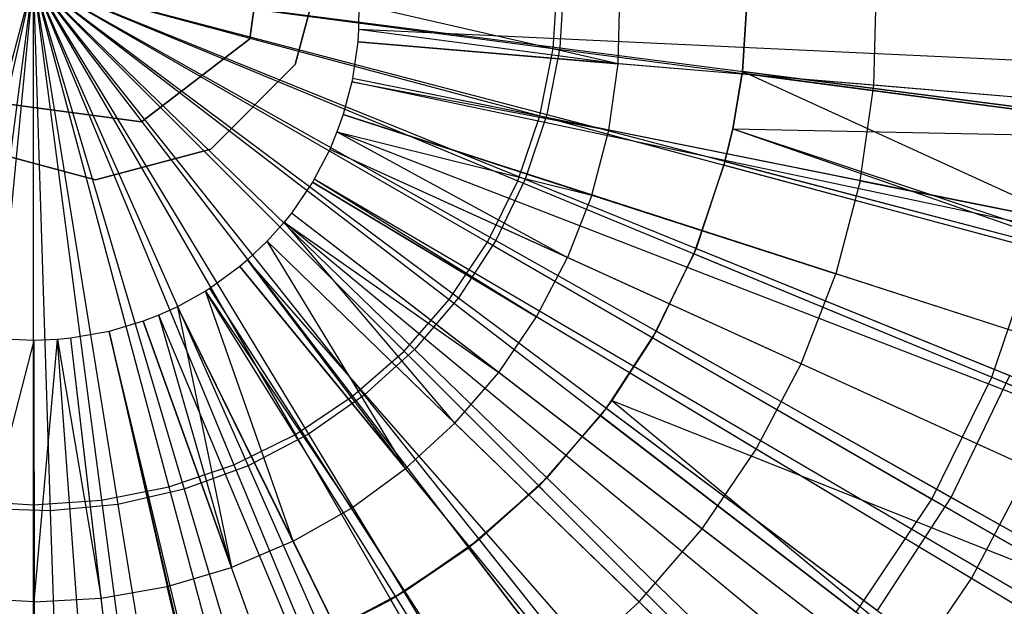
# Model space of a CAD drawing. Extents: x 0.2 to 40.1, y -6.7 to 6.7.
# Tile 496 of 516: x 37.684 to 38.226, y 3.064 to 3.387. Entities that reach past the tile are written whole.
import ezdxf

# ---------------------------------------------------------------- set-up
doc = ezdxf.new("R2010")
doc.units = 0
doc.header["$MEASUREMENT"] = 0
doc.layers.get('0').update_dxf_attribs({"color": 13, "linetype": 'CONTINUOUS'})

# ---------------------------------------------------------------- blocks, each defined once
blk = doc.blocks.new('SNOWBALL_XIV_PM3_STL')
at = {"color": 0}
for p, q in [((37.81063, 3.37607, 17.48381), (37.82049, 3.45053, 17.48381)), ((37.82049, 3.45053, 50.90901), (37.81063, 3.37607, 50.90901)), ((37.81063, 3.37607, 17.48381), (37.82049, 3.45053, 17.48381)), ((37.82049, 3.45053, 50.90901), (37.81063, 3.37607, 50.90901)), ((37.83546, 3.36181, 50.87138), (37.85244, 3.4252, 50.87138)), ((37.85244, 3.4252, 50.91075), (37.83546, 3.36181, 50.91075)), ((37.85244, 3.4252, 50.91075), (37.83546, 3.36181, 50.91075)), ((37.83546, 3.36181, 50.87138), (37.85244, 3.4252, 50.87138)), ((38.15374, 3.35049, 17.55129), (38.15517, 3.40345, 17.55129)), ((38.15374, 3.35049, 17.55129), (38.15517, 3.40345, 17.55129)), ((38.01318, 3.36232, 17.5855), (38.01417, 3.39918, 17.5855)), ((38.01318, 3.36232, 17.5855), (38.01417, 3.39918, 17.5855)), ((37.87048, 3.39483, 17.61196), (37.87037, 3.38106, 17.61196)), ((37.87048, 3.39483, 17.61196), (37.87037, 3.38106, 17.61196)), ((38.01318, 3.36232, 17.5855), (37.87048, 3.39483, 17.61196)), ((38.01318, 3.36232, 17.5855), (37.87048, 3.39483, 17.61196)), ((37.87037, 3.38106, 17.61196), (37.86993, 3.37438, 17.61196)), ((37.87037, 3.38106, 17.61196), (37.86993, 3.37438, 17.61196)), ((38.01318, 3.36232, 17.5855), (37.87037, 3.38106, 17.61196)), ((38.01318, 3.36232, 17.5855), (37.87037, 3.38106, 17.61196)), ((38.57629, 3.34811, 17.39542), (37.87037, 3.38106, 17.61196)), ((38.57629, 3.34811, 17.39542), (37.87037, 3.38106, 17.61196)), ((37.751, 3.33038, 17.48381), (37.81063, 3.37607, 17.48381)), ((37.81063, 3.37607, 50.90901), (37.751, 3.33038, 50.90901)), ((37.751, 3.33038, 17.48381), (37.81063, 3.37607, 17.48381)), ((37.81063, 3.37607, 50.90901), (37.751, 3.33038, 50.90901)), ((37.81063, 3.37607, 50.90901), (37.81063, 3.37607, 17.48381)), ((37.81063, 3.37607, 50.90901), (37.81063, 3.37607, 17.48381)), ((37.86993, 3.37438, 17.61196), (37.86705, 3.35413, 17.61196)), ((37.86993, 3.37438, 17.61196), (37.86705, 3.35413, 17.61196)), ((37.86993, 3.37438, 17.61196), (38.01318, 3.36232, 17.5855)), ((37.86993, 3.37438, 17.61196), (38.01318, 3.36232, 17.5855)), ((38.57413, 3.3151, 17.39542), (37.86993, 3.37438, 17.61196)), ((38.57413, 3.3151, 17.39542), (37.86993, 3.37438, 17.61196)), ((37.78906, 3.31541, 50.87138), (37.83546, 3.36181, 50.87138)), ((37.83546, 3.36181, 50.91075), (37.78906, 3.31541, 50.91075)), ((37.83546, 3.36181, 50.91075), (37.78906, 3.31541, 50.91075)), ((37.78906, 3.31541, 50.87138), (37.83546, 3.36181, 50.87138)), ((37.83546, 3.36181, 50.91075), (37.83546, 3.36181, 50.87138)), ((37.83546, 3.36181, 50.91075), (37.83546, 3.36181, 50.87138)), ((38.00799, 3.32582, 17.5855), (38.01318, 3.36232, 17.5855)), ((38.00799, 3.32582, 17.5855), (38.01318, 3.36232, 17.5855)), ((38.15374, 3.35049, 17.55129), (38.01318, 3.36232, 17.5855)), ((38.15374, 3.35049, 17.55129), (38.01318, 3.36232, 17.5855)), ((37.86705, 3.35413, 17.61196), (37.86671, 3.35246, 17.61196)), ((37.86705, 3.35413, 17.61196), (37.86671, 3.35246, 17.61196)), ((38.00799, 3.32582, 17.5855), (37.86705, 3.35413, 17.61196)), ((38.00799, 3.32582, 17.5855), (37.86705, 3.35413, 17.61196)), ((38.55991, 3.21496, 17.39542), (37.86705, 3.35413, 17.61196)), ((38.55991, 3.21496, 17.39542), (37.86705, 3.35413, 17.61196)), ((37.86671, 3.35246, 17.61196), (37.86189, 3.33434, 17.61196)), ((37.86671, 3.35246, 17.61196), (37.86189, 3.33434, 17.61196)), ((37.86671, 3.35246, 17.61196), (38.00799, 3.32582, 17.5855)), ((37.86671, 3.35246, 17.61196), (38.00799, 3.32582, 17.5855)), ((38.55821, 3.20671, 17.39542), (37.86671, 3.35246, 17.61196)), ((38.55821, 3.20671, 17.39542), (37.86671, 3.35246, 17.61196)), ((38.1463, 3.29804, 17.55129), (38.15374, 3.35049, 17.55129)), ((38.1463, 3.29804, 17.55129), (38.15374, 3.35049, 17.55129)), ((38.29132, 3.33891, 17.50945), (38.15374, 3.35049, 17.55129)), ((38.29132, 3.33891, 17.50945), (38.15374, 3.35049, 17.55129)), ((37.67654, 3.34024, 17.48381), (37.751, 3.33038, 17.48381)), ((37.751, 3.33038, 50.90901), (37.67654, 3.34024, 50.90901)), ((37.67654, 3.34024, 17.48381), (37.751, 3.33038, 17.48381)), ((37.751, 3.33038, 50.90901), (37.67654, 3.34024, 50.90901)), ((37.86189, 3.33434, 17.61196), (37.85851, 3.32483, 17.61196)), ((37.86189, 3.33434, 17.61196), (37.85851, 3.32483, 17.61196)), ((37.86189, 3.33434, 17.61196), (37.99868, 3.29015, 17.5855)), ((37.86189, 3.33434, 17.61196), (37.99868, 3.29015, 17.5855)), ((38.53436, 3.1171, 17.39542), (37.86189, 3.33434, 17.61196)), ((38.53436, 3.1171, 17.39542), (37.86189, 3.33434, 17.61196)), ((37.751, 3.33038, 50.90901), (37.751, 3.33038, 17.48381)), ((37.751, 3.33038, 50.90901), (37.751, 3.33038, 17.48381)), ((37.99868, 3.29015, 17.5855), (38.00799, 3.32582, 17.5855)), ((37.99868, 3.29015, 17.5855), (38.00799, 3.32582, 17.5855)), ((38.1463, 3.29804, 17.55129), (38.00799, 3.32582, 17.5855)), ((38.1463, 3.29804, 17.55129), (38.00799, 3.32582, 17.5855)), ((37.85851, 3.32483, 17.61196), (37.8545, 3.31527, 17.61196)), ((37.85851, 3.32483, 17.61196), (37.8545, 3.31527, 17.61196)), ((37.85851, 3.32483, 17.61196), (37.99868, 3.29015, 17.5855)), ((37.85851, 3.32483, 17.61196), (37.99868, 3.29015, 17.5855)), ((37.85851, 3.32483, 17.61196), (37.98536, 3.25578, 17.5855)), ((37.85851, 3.32483, 17.61196), (37.98536, 3.25578, 17.5855)), ((38.51767, 3.07003, 17.39542), (37.85851, 3.32483, 17.61196)), ((38.51767, 3.07003, 17.39542), (37.85851, 3.32483, 17.61196)), ((37.66229, 3.31541, 50.87138), (37.72567, 3.29843, 50.87138)), ((37.72567, 3.29843, 50.91075), (37.66229, 3.31541, 50.91075)), ((37.72567, 3.29843, 50.91075), (37.66229, 3.31541, 50.91075)), ((37.66229, 3.31541, 50.87138), (37.72567, 3.29843, 50.87138)), ((37.72567, 3.29843, 50.87138), (37.78906, 3.31541, 50.87138)), ((37.78906, 3.31541, 50.91075), (37.72567, 3.29843, 50.91075)), ((37.78906, 3.31541, 50.91075), (37.72567, 3.29843, 50.91075)), ((37.72567, 3.29843, 50.87138), (37.78906, 3.31541, 50.87138)), ((37.78906, 3.31541, 50.91075), (37.78906, 3.31541, 50.87138)), ((37.78906, 3.31541, 50.91075), (37.78906, 3.31541, 50.87138)), ((37.8545, 3.31527, 17.61196), (37.84599, 3.29886, 17.61196)), ((37.8545, 3.31527, 17.61196), (37.84599, 3.29886, 17.61196)), ((37.98536, 3.25578, 17.5855), (37.8545, 3.31527, 17.61196)), ((37.98536, 3.25578, 17.5855), (37.8545, 3.31527, 17.61196)), ((38.49782, 3.02279, 17.39542), (37.8545, 3.31527, 17.61196)), ((38.49782, 3.02279, 17.39542), (37.8545, 3.31527, 17.61196)), ((37.72567, 3.29843, 50.91075), (37.72567, 3.29843, 50.87138)), ((37.72567, 3.29843, 50.91075), (37.72567, 3.29843, 50.87138)), ((37.84599, 3.29886, 17.61196), (37.84498, 3.29717, 17.61196)), ((37.84599, 3.29886, 17.61196), (37.84498, 3.29717, 17.61196)), ((37.96821, 3.22314, 17.5855), (37.84599, 3.29886, 17.61196)), ((37.96821, 3.22314, 17.5855), (37.84599, 3.29886, 17.61196)), ((38.45574, 2.94163, 17.39542), (37.84599, 3.29886, 17.61196)), ((38.45574, 2.94163, 17.39542), (37.84599, 3.29886, 17.61196)), ((37.84498, 3.29717, 17.61196), (37.83347, 3.28026, 17.61196)), ((37.84498, 3.29717, 17.61196), (37.83347, 3.28026, 17.61196)), ((37.84498, 3.29717, 17.61196), (37.96821, 3.22314, 17.5855)), ((37.84498, 3.29717, 17.61196), (37.96821, 3.22314, 17.5855)), ((38.45078, 2.93326, 17.39542), (37.84498, 3.29717, 17.61196)), ((38.45078, 2.93326, 17.39542), (37.84498, 3.29717, 17.61196)), ((38.1463, 3.29804, 17.55129), (38.13292, 3.24679, 17.55129)), ((38.1463, 3.29804, 17.55129), (38.13292, 3.24679, 17.55129)), ((38.1463, 3.29804, 17.55129), (38.28165, 3.27086, 17.50945)), ((38.1463, 3.29804, 17.55129), (38.28165, 3.27086, 17.50945)), ((37.99868, 3.29015, 17.5855), (37.98536, 3.25578, 17.5855)), ((37.99868, 3.29015, 17.5855), (37.98536, 3.25578, 17.5855)), ((37.99868, 3.29015, 17.5855), (38.13292, 3.24679, 17.55129)), ((37.99868, 3.29015, 17.5855), (38.13292, 3.24679, 17.55129)), ((37.83347, 3.28026, 17.61196), (37.82946, 3.27524, 17.61196)), ((37.83347, 3.28026, 17.61196), (37.82946, 3.27524, 17.61196)), ((37.94746, 3.19267, 17.5855), (37.83347, 3.28026, 17.61196)), ((37.94746, 3.19267, 17.5855), (37.83347, 3.28026, 17.61196)), ((38.39383, 2.84967, 17.39542), (37.83347, 3.28026, 17.61196)), ((38.39383, 2.84967, 17.39542), (37.83347, 3.28026, 17.61196)), ((37.82946, 3.27524, 17.61196), (37.8201, 3.26478, 17.61196)), ((37.82946, 3.27524, 17.61196), (37.8201, 3.26478, 17.61196)), ((37.92336, 3.16477, 17.5855), (37.82946, 3.27524, 17.61196)), ((37.82946, 3.27524, 17.61196), (37.94746, 3.19267, 17.5855)), ((37.92336, 3.16477, 17.5855), (37.82946, 3.27524, 17.61196)), ((37.82946, 3.27524, 17.61196), (37.94746, 3.19267, 17.5855)), ((38.37401, 2.82482, 17.39542), (37.82946, 3.27524, 17.61196)), ((38.37401, 2.82482, 17.39542), (37.82946, 3.27524, 17.61196)), ((37.8201, 3.26478, 17.61196), (37.80936, 3.25457, 17.61196)), ((37.8201, 3.26478, 17.61196), (37.80936, 3.25457, 17.61196)), ((37.8201, 3.26478, 17.61196), (37.92336, 3.16477, 17.5855)), ((37.89624, 3.13979, 17.5855), (37.8201, 3.26478, 17.61196)), ((37.89624, 3.13979, 17.5855), (37.8201, 3.26478, 17.61196)), ((37.8201, 3.26478, 17.61196), (37.92336, 3.16477, 17.5855)), ((38.32773, 2.77312, 17.39542), (37.8201, 3.26478, 17.61196)), ((38.32773, 2.77312, 17.39542), (37.8201, 3.26478, 17.61196)), ((37.96821, 3.22314, 17.5855), (37.98536, 3.25578, 17.5855)), ((37.96821, 3.22314, 17.5855), (37.98536, 3.25578, 17.5855)), ((38.11378, 3.19739, 17.55129), (37.98536, 3.25578, 17.5855)), ((38.11378, 3.19739, 17.55129), (37.98536, 3.25578, 17.5855)), ((37.80506, 3.25093, 17.61196), (37.78853, 3.23888, 17.61196)), ((37.80506, 3.25093, 17.61196), (37.78853, 3.23888, 17.61196)), ((37.80936, 3.25457, 17.61196), (37.80506, 3.25093, 17.61196)), ((37.80936, 3.25457, 17.61196), (37.80506, 3.25093, 17.61196)), ((37.80506, 3.25093, 17.61196), (37.89624, 3.13979, 17.5855)), ((37.80506, 3.25093, 17.61196), (37.89624, 3.13979, 17.5855)), ((38.25333, 2.70461, 17.39542), (37.80506, 3.25093, 17.61196)), ((38.25333, 2.70461, 17.39542), (37.80506, 3.25093, 17.61196)), ((37.89624, 3.13979, 17.5855), (37.80936, 3.25457, 17.61196)), ((37.89624, 3.13979, 17.5855), (37.80936, 3.25457, 17.61196)), ((38.27461, 2.72264, 17.39542), (37.80936, 3.25457, 17.61196)), ((38.27461, 2.72264, 17.39542), (37.80936, 3.25457, 17.61196)), ((38.11378, 3.19739, 17.55129), (38.13292, 3.24679, 17.55129)), ((38.11378, 3.19739, 17.55129), (38.13292, 3.24679, 17.55129)), ((38.26429, 3.20435, 17.50945), (38.13292, 3.24679, 17.55129)), ((38.26429, 3.20435, 17.50945), (38.13292, 3.24679, 17.55129)), ((37.78853, 3.23888, 17.61196), (37.7862, 3.2374, 17.61196)), ((37.78853, 3.23888, 17.61196), (37.7862, 3.2374, 17.61196)), ((37.86645, 3.11807, 17.5855), (37.78853, 3.23888, 17.61196)), ((37.86645, 3.11807, 17.5855), (37.78853, 3.23888, 17.61196)), ((38.1716, 2.64502, 17.39542), (37.78853, 3.23888, 17.61196)), ((38.1716, 2.64502, 17.39542), (37.78853, 3.23888, 17.61196)), ((37.7862, 3.2374, 17.61196), (37.77074, 3.22879, 17.61196)), ((37.7862, 3.2374, 17.61196), (37.77074, 3.22879, 17.61196)), ((37.83438, 3.09989, 17.5855), (37.7862, 3.2374, 17.61196)), ((37.7862, 3.2374, 17.61196), (37.86645, 3.11807, 17.5855)), ((37.83438, 3.09989, 17.5855), (37.7862, 3.2374, 17.61196)), ((37.7862, 3.2374, 17.61196), (37.86645, 3.11807, 17.5855)), ((38.1601, 2.63772, 17.39542), (37.7862, 3.2374, 17.61196)), ((38.1601, 2.63772, 17.39542), (37.7862, 3.2374, 17.61196)), ((37.77074, 3.22879, 17.61196), (37.76059, 3.22417, 17.61196)), ((37.77074, 3.22879, 17.61196), (37.76059, 3.22417, 17.61196)), ((37.77074, 3.22879, 17.61196), (37.83438, 3.09989, 17.5855)), ((37.77074, 3.22879, 17.61196), (37.83438, 3.09989, 17.5855)), ((37.77074, 3.22879, 17.61196), (37.80045, 3.08548, 17.5855)), ((37.77074, 3.22879, 17.61196), (37.80045, 3.08548, 17.5855)), ((38.08362, 2.59513, 17.39542), (37.77074, 3.22879, 17.61196)), ((38.08362, 2.59513, 17.39542), (37.77074, 3.22879, 17.61196)), ((37.76059, 3.22417, 17.61196), (37.75191, 3.2208, 17.61196)), ((37.76059, 3.22417, 17.61196), (37.75191, 3.2208, 17.61196)), ((37.80045, 3.08548, 17.5855), (37.76059, 3.22417, 17.61196)), ((37.80045, 3.08548, 17.5855), (37.76059, 3.22417, 17.61196)), ((38.03345, 2.57228, 17.39542), (37.76059, 3.22417, 17.61196)), ((38.03345, 2.57228, 17.39542), (37.76059, 3.22417, 17.61196)), ((37.94746, 3.19267, 17.5855), (37.96821, 3.22314, 17.5855)), ((37.94746, 3.19267, 17.5855), (37.96821, 3.22314, 17.5855)), ((38.08914, 3.1505, 17.55129), (37.96821, 3.22314, 17.5855)), ((38.08914, 3.1505, 17.55129), (37.96821, 3.22314, 17.5855)), ((37.75191, 3.2208, 17.61196), (37.73319, 3.21521, 17.61196)), ((37.75191, 3.2208, 17.61196), (37.73319, 3.21521, 17.61196)), ((37.75191, 3.2208, 17.61196), (37.80045, 3.08548, 17.5855)), ((37.75191, 3.2208, 17.61196), (37.80045, 3.08548, 17.5855)), ((37.99052, 2.55561, 17.39542), (37.75191, 3.2208, 17.61196)), ((37.99052, 2.55561, 17.39542), (37.75191, 3.2208, 17.61196)), ((37.73319, 3.21521, 17.61196), (37.71215, 3.21148, 17.61196)), ((37.73319, 3.21521, 17.61196), (37.71215, 3.21148, 17.61196)), ((37.73319, 3.21521, 17.61196), (37.76509, 3.07504, 17.5855)), ((37.73319, 3.21521, 17.61196), (37.76509, 3.07504, 17.5855)), ((37.89794, 2.52799, 17.39542), (37.73319, 3.21521, 17.61196)), ((37.89794, 2.52799, 17.39542), (37.73319, 3.21521, 17.61196)), ((37.89352, 2.52695, 17.39542), (37.73319, 3.21521, 17.61196)), ((37.89352, 2.52695, 17.39542), (37.73319, 3.21521, 17.61196)), ((37.69173, 3.21028, 17.61196), (37.65516, 3.06856, 17.5855)), ((37.69173, 3.21028, 17.61196), (37.65516, 3.06856, 17.5855)), ((37.69173, 3.21028, 17.61196), (37.67587, 3.21095, 17.61196)), ((37.69173, 3.21028, 17.61196), (37.67587, 3.21095, 17.61196)), ((37.7047, 3.21077, 17.61196), (37.69173, 3.21028, 17.61196)), ((37.7047, 3.21077, 17.61196), (37.69173, 3.21028, 17.61196)), ((37.69173, 3.21028, 17.61196), (37.69197, 3.06652, 17.5855)), ((37.69173, 3.21028, 17.61196), (37.69197, 3.06652, 17.5855)), ((37.69293, 2.50359, 17.39542), (37.69173, 3.21028, 17.61196)), ((37.69293, 2.50359, 17.39542), (37.69173, 3.21028, 17.61196)), ((37.69197, 3.06652, 17.5855), (37.7047, 3.21077, 17.61196)), ((37.69197, 3.06652, 17.5855), (37.7047, 3.21077, 17.61196)), ((37.71215, 3.21148, 17.61196), (37.7047, 3.21077, 17.61196)), ((37.71215, 3.21148, 17.61196), (37.7047, 3.21077, 17.61196)), ((37.7047, 3.21077, 17.61196), (37.72878, 3.06869, 17.5855)), ((37.7047, 3.21077, 17.61196), (37.72878, 3.06869, 17.5855)), ((37.75709, 2.50602, 17.39542), (37.7047, 3.21077, 17.61196)), ((37.75709, 2.50602, 17.39542), (37.7047, 3.21077, 17.61196)), ((37.72878, 3.06869, 17.5855), (37.71215, 3.21148, 17.61196)), ((37.72878, 3.06869, 17.5855), (37.71215, 3.21148, 17.61196)), ((37.79389, 2.50953, 17.39542), (37.71215, 3.21148, 17.61196)), ((37.79389, 2.50953, 17.39542), (37.71215, 3.21148, 17.61196)), ((38.08914, 3.1505, 17.55129), (38.11378, 3.19739, 17.55129)), ((38.08914, 3.1505, 17.55129), (38.11378, 3.19739, 17.55129)), ((38.23946, 3.14025, 17.50945), (38.11378, 3.19739, 17.55129)), ((38.23946, 3.14025, 17.50945), (38.11378, 3.19739, 17.55129)), ((37.92336, 3.16477, 17.5855), (37.94746, 3.19267, 17.5855)), ((37.92336, 3.16477, 17.5855), (37.94746, 3.19267, 17.5855)), ((38.05931, 3.10672, 17.55129), (37.94746, 3.19267, 17.5855)), ((38.05931, 3.10672, 17.55129), (37.94746, 3.19267, 17.5855)), ((37.89624, 3.13979, 17.5855), (37.92336, 3.16477, 17.5855)), ((37.89624, 3.13979, 17.5855), (37.92336, 3.16477, 17.5855)), ((38.02469, 3.06663, 17.55129), (37.92336, 3.16477, 17.5855)), ((38.02469, 3.06663, 17.55129), (37.92336, 3.16477, 17.5855)), ((38.05931, 3.10672, 17.55129), (38.08914, 3.1505, 17.55129)), ((38.05931, 3.10672, 17.55129), (38.08914, 3.1505, 17.55129)), ((38.20749, 3.07941, 17.50945), (38.08914, 3.1505, 17.55129)), ((38.20749, 3.07941, 17.50945), (38.08914, 3.1505, 17.55129)), ((37.86645, 3.11807, 17.5855), (37.89624, 3.13979, 17.5855)), ((37.86645, 3.11807, 17.5855), (37.89624, 3.13979, 17.5855)), ((37.98572, 3.03074, 17.55129), (37.89624, 3.13979, 17.5855)), ((37.98572, 3.03074, 17.55129), (37.89624, 3.13979, 17.5855)), ((38.20749, 3.07941, 17.50945), (38.23946, 3.14025, 17.50945)), ((38.20749, 3.07941, 17.50945), (38.23946, 3.14025, 17.50945)), ((37.83438, 3.09989, 17.5855), (37.86645, 3.11807, 17.5855)), ((37.83438, 3.09989, 17.5855), (37.86645, 3.11807, 17.5855)), ((37.94292, 2.99953, 17.55129), (37.86645, 3.11807, 17.5855)), ((37.94292, 2.99953, 17.55129), (37.86645, 3.11807, 17.5855)), ((38.02469, 3.06663, 17.55129), (38.05931, 3.10672, 17.55129)), ((38.02469, 3.06663, 17.55129), (38.05931, 3.10672, 17.55129)), ((38.16878, 3.0226, 17.50945), (38.05931, 3.10672, 17.55129)), ((38.16878, 3.0226, 17.50945), (38.05931, 3.10672, 17.55129)), ((37.83438, 3.09989, 17.5855), (37.80045, 3.08548, 17.5855)), ((37.83438, 3.09989, 17.5855), (37.80045, 3.08548, 17.5855)), ((37.83438, 3.09989, 17.5855), (37.89684, 2.97341, 17.55129)), ((37.83438, 3.09989, 17.5855), (37.89684, 2.97341, 17.55129)), ((37.76509, 3.07504, 17.5855), (37.80045, 3.08548, 17.5855)), ((37.76509, 3.07504, 17.5855), (37.80045, 3.08548, 17.5855)), ((37.84808, 2.9527, 17.55129), (37.80045, 3.08548, 17.5855)), ((37.84808, 2.9527, 17.55129), (37.80045, 3.08548, 17.5855)), ((38.16878, 3.0226, 17.50945), (38.20749, 3.07941, 17.50945)), ((38.16878, 3.0226, 17.50945), (38.20749, 3.07941, 17.50945)), ((38.32346, 3.00974, 17.45998), (38.20749, 3.07941, 17.50945)), ((38.32346, 3.00974, 17.45998), (38.20749, 3.07941, 17.50945)), ((37.72878, 3.06869, 17.5855), (37.76509, 3.07504, 17.5855)), ((37.72878, 3.06869, 17.5855), (37.76509, 3.07504, 17.5855)), ((37.79727, 2.93769, 17.55129), (37.76509, 3.07504, 17.5855)), ((37.79727, 2.93769, 17.55129), (37.76509, 3.07504, 17.5855)), ((37.69197, 3.06652, 17.5855), (37.65516, 3.06856, 17.5855)), ((37.69197, 3.06652, 17.5855), (37.65516, 3.06856, 17.5855)), ((37.69197, 3.06652, 17.5855), (37.72878, 3.06869, 17.5855)), ((37.69197, 3.06652, 17.5855), (37.72878, 3.06869, 17.5855)), ((37.69197, 3.06652, 17.5855), (37.69221, 2.92546, 17.55129)), ((37.69197, 3.06652, 17.5855), (37.69221, 2.92546, 17.55129)), ((37.74509, 2.92857, 17.55129), (37.72878, 3.06869, 17.5855)), ((37.74509, 2.92857, 17.55129), (37.72878, 3.06869, 17.5855)), ((37.98572, 3.03074, 17.55129), (38.02469, 3.06663, 17.55129)), ((37.98572, 3.03074, 17.55129), (38.02469, 3.06663, 17.55129)), ((38.12386, 2.97058, 17.50945), (38.02469, 3.06663, 17.55129)), ((38.12386, 2.97058, 17.50945), (38.02469, 3.06663, 17.55129))]:
    blk.add_line(p, q, dxfattribs=at)
blk = doc.blocks.new('GRUPUJ_1')
at = {"color": 0}
for p, q in [((37.48525, 10.06803, 12.34436), (37.4106, 9.78941, 12.37624)), ((37.48525, 10.06803, 12.34436), (37.4106, 9.78941, 12.37624)), ((37.48525, 10.06803, 12.30499), (37.42028, 9.78336, 12.3231)), ((37.48525, 10.06803, 12.30499), (37.42028, 9.78336, 12.3231)), ((37.48525, 10.06803, 12.34436), (37.4476, 9.78205, 12.37624)), ((37.48525, 10.06803, 12.34436), (37.4476, 9.78205, 12.37624)), ((37.48525, 10.06803, 12.30499), (37.45721, 9.77738, 12.3231)), ((37.48525, 10.06803, 12.30499), (37.45721, 9.77738, 12.3231)), ((37.48525, 10.06803, 12.34436), (37.77124, 10.03038, 12.37624)), ((37.48525, 10.06803, 12.34436), (37.75174, 9.95765, 12.37624)), ((37.48525, 10.06803, 12.34436), (37.76387, 9.99338, 12.37624)), ((37.48525, 10.06803, 12.34436), (37.76387, 9.99338, 12.37624)), ((37.48525, 10.06803, 12.34436), (37.77124, 10.03038, 12.37624)), ((37.48525, 10.06803, 12.34436), (37.7141, 9.89244, 12.37624)), ((37.48525, 10.06803, 12.34436), (37.73506, 9.92381, 12.37624)), ((37.48525, 10.06803, 12.34436), (37.73506, 9.92381, 12.37624)), ((37.48525, 10.06803, 12.34436), (37.75174, 9.95765, 12.37624)), ((37.48525, 10.06803, 12.34436), (37.68922, 9.86407, 12.37624)), ((37.48525, 10.06803, 12.34436), (37.7141, 9.89244, 12.37624)), ((37.48525, 10.06803, 12.34436), (37.66085, 9.83919, 12.37624)), ((37.48525, 10.06803, 12.34436), (37.68922, 9.86407, 12.37624)), ((37.48525, 10.06803, 12.34436), (37.59564, 9.80154, 12.37624)), ((37.48525, 10.06803, 12.34436), (37.62948, 9.81823, 12.37624)), ((37.48525, 10.06803, 12.34436), (37.62948, 9.81823, 12.37624)), ((37.48525, 10.06803, 12.34436), (37.66085, 9.83919, 12.37624)), ((37.48525, 10.06803, 12.34436), (37.55991, 9.78941, 12.37624)), ((37.48525, 10.06803, 12.34436), (37.59564, 9.80154, 12.37624)), ((37.48525, 10.06803, 12.34436), (37.5229, 9.78205, 12.37624)), ((37.48525, 10.06803, 12.34436), (37.55991, 9.78941, 12.37624)), ((37.48525, 10.06803, 12.34436), (37.48525, 9.77958, 12.37624)), ((37.48525, 10.06803, 12.34436), (37.5229, 9.78205, 12.37624)), ((37.48525, 10.06803, 12.34436), (37.48525, 9.77958, 12.37624)), ((37.48525, 10.06803, 12.30499), (37.77485, 10.03069, 12.3231)), ((37.48525, 10.06803, 12.30499), (37.69501, 9.86489, 12.3231)), ((37.48525, 10.06803, 12.30499), (37.71926, 9.89339, 12.3231)), ((37.48525, 10.06803, 12.30499), (37.60345, 9.80103, 12.3231)), ((37.48525, 10.06803, 12.30499), (37.63662, 9.81833, 12.3231)), ((37.48525, 10.06803, 12.30499), (37.49461, 9.77619, 12.3231)), ((37.48525, 10.06803, 12.30499), (37.49461, 9.77619, 12.3231)), ((37.48525, 10.06803, 12.30499), (37.53185, 9.77978, 12.3231)), ((37.48525, 10.06803, 12.30499), (37.73967, 9.92474, 12.3231)), ((37.48525, 10.06803, 12.30499), (37.75591, 9.95845, 12.3231)), ((37.48525, 10.06803, 12.30499), (37.63662, 9.81833, 12.3231)), ((37.48525, 10.06803, 12.30499), (37.66731, 9.83974, 12.3231)), ((37.48525, 10.06803, 12.30499), (37.53185, 9.77978, 12.3231)), ((37.48525, 10.06803, 12.30499), (37.56833, 9.7881, 12.3231)), ((37.48525, 10.06803, 12.30499), (37.7677, 9.99397, 12.3231)), ((37.48525, 10.06803, 12.30499), (37.77485, 10.03069, 12.3231)), ((37.48525, 10.06803, 12.30499), (37.56833, 9.7881, 12.3231)), ((37.48525, 10.06803, 12.30499), (37.60345, 9.80103, 12.3231)), ((37.48525, 10.06803, 12.30499), (37.66731, 9.83974, 12.3231)), ((37.48525, 10.06803, 12.30499), (37.69501, 9.86489, 12.3231)), ((37.48525, 10.06803, 12.30499), (37.71926, 9.89339, 12.3231)), ((37.48525, 10.06803, 12.30499), (37.73967, 9.92474, 12.3231)), ((37.48525, 10.06803, 12.30499), (37.75591, 9.95845, 12.3231)), ((37.48525, 10.06803, 12.30499), (37.7677, 9.99397, 12.3231)), ((37.77124, 10.03038, 12.37624), (37.7737, 10.06803, 12.37624)), ((37.77124, 10.03038, 12.37624), (37.7737, 10.06803, 12.37624)), ((37.77725, 10.06803, 12.3231), (37.77485, 10.03069, 12.3231)), ((37.77725, 10.06803, 12.3231), (37.77485, 10.03069, 12.3231)), ((37.87861, 10.06803, 16.9321), (37.87524, 10.01669, 16.9321)), ((37.87861, 10.06803, 16.9321), (37.87524, 10.01669, 16.9321)), ((37.87861, 10.06803, 16.99641), (37.87538, 10.01773, 16.99641)), ((37.87538, 10.01773, 16.99641), (37.87861, 10.06803, 16.9321)), ((37.87538, 10.01773, 16.99641), (37.87861, 10.06803, 16.9321)), ((37.87861, 10.06803, 16.99641), (37.87538, 10.01773, 16.99641)), ((37.77485, 10.03069, 12.3231), (37.7677, 9.99397, 12.3231)), ((37.77485, 10.03069, 12.3231), (37.7677, 9.99397, 12.3231)), ((37.77485, 10.03069, 12.3231), (38.06001, 9.99393, 12.37717)), ((37.77485, 10.03069, 12.3231), (38.06001, 9.99393, 12.37717)), ((37.76387, 9.99338, 12.37624), (37.77124, 10.03038, 12.37624)), ((37.76387, 9.99338, 12.37624), (37.77124, 10.03038, 12.37624)), ((37.77124, 10.03038, 12.37624), (38.05104, 9.99354, 12.44383)), ((37.77124, 10.03038, 12.37624), (38.05104, 9.99354, 12.44383)), ((37.87538, 10.01773, 16.99641), (37.87001, 9.98625, 16.99641)), ((37.87538, 10.01773, 16.99641), (37.87001, 9.98625, 16.99641)), ((37.87524, 10.01669, 16.9321), (37.87001, 9.98625, 16.9321)), ((37.87001, 9.98625, 16.99641), (37.87524, 10.01669, 16.9321)), ((37.87001, 9.98625, 16.99641), (37.87524, 10.01669, 16.9321)), ((37.87524, 10.01669, 16.9321), (37.87001, 9.98625, 16.9321)), ((37.87538, 10.01773, 16.99641), (37.87524, 10.01669, 16.9321)), ((37.87538, 10.01773, 16.99641), (37.87524, 10.01669, 16.9321)), ((38.15167, 9.9803, 16.85159), (37.87524, 10.01669, 16.9321)), ((38.15167, 9.9803, 16.85159), (37.87524, 10.01669, 16.9321)), ((38.15794, 9.9813, 16.92993), (37.87538, 10.01773, 16.99641)), ((38.14133, 9.89599, 16.92993), (37.87538, 10.01773, 16.99641)), ((38.15794, 9.9813, 16.92993), (37.87538, 10.01773, 16.99641)), ((38.14133, 9.89599, 16.92993), (37.87538, 10.01773, 16.99641)), ((37.75174, 9.95765, 12.37624), (37.76387, 9.99338, 12.37624)), ((37.75174, 9.95765, 12.37624), (37.76387, 9.99338, 12.37624)), ((37.7677, 9.99397, 12.3231), (37.75591, 9.95845, 12.3231)), ((37.7677, 9.99397, 12.3231), (37.75591, 9.95845, 12.3231)), ((37.76387, 9.99338, 12.37624), (38.03648, 9.92033, 12.44383)), ((37.76387, 9.99338, 12.37624), (38.03648, 9.92033, 12.44383)), ((37.7677, 9.99397, 12.3231), (38.04581, 9.92104, 12.37717)), ((37.7677, 9.99397, 12.3231), (38.04581, 9.92104, 12.37717)), ((37.87001, 9.98625, 16.9321), (37.8652, 9.96622, 16.9321)), ((37.87001, 9.98625, 16.9321), (37.8652, 9.96622, 16.9321)), ((37.87001, 9.98625, 16.99641), (37.86574, 9.96826, 16.99641)), ((37.86574, 9.96826, 16.99641), (37.87001, 9.98625, 16.9321)), ((37.86574, 9.96826, 16.99641), (37.87001, 9.98625, 16.9321)), ((37.87001, 9.98625, 16.99641), (37.86574, 9.96826, 16.99641)), ((37.87001, 9.98625, 16.9321), (38.15167, 9.9803, 16.85159)), ((37.87001, 9.98625, 16.9321), (38.13451, 9.89406, 16.85159)), ((37.87001, 9.98625, 16.9321), (38.13451, 9.89406, 16.85159)), ((37.87001, 9.98625, 16.9321), (38.15167, 9.9803, 16.85159)), ((37.87001, 9.98625, 16.99641), (38.14133, 9.89599, 16.92993)), ((37.87001, 9.98625, 16.99641), (38.14133, 9.89599, 16.92993)), ((37.87001, 9.98625, 16.99641), (37.87001, 9.98625, 16.9321)), ((37.87001, 9.98625, 16.99641), (37.87001, 9.98625, 16.9321)), ((37.8652, 9.96622, 16.9321), (37.84867, 9.9175, 16.9321)), ((37.8652, 9.96622, 16.9321), (37.84867, 9.9175, 16.9321)), ((37.86574, 9.96826, 16.99641), (37.84986, 9.92042, 16.99641)), ((37.86574, 9.96826, 16.99641), (37.84986, 9.92042, 16.99641)), ((37.84986, 9.92042, 16.99641), (37.8652, 9.96622, 16.9321)), ((37.84986, 9.92042, 16.99641), (37.8652, 9.96622, 16.9321)), ((37.86574, 9.96826, 16.99641), (37.8652, 9.96622, 16.9321)), ((37.86574, 9.96826, 16.99641), (37.8652, 9.96622, 16.9321)), ((38.13451, 9.89406, 16.85159), (37.8652, 9.96622, 16.9321)), ((38.13451, 9.89406, 16.85159), (37.8652, 9.96622, 16.9321)), ((37.86574, 9.96826, 16.99641), (38.14133, 9.89599, 16.92993)), ((37.86574, 9.96826, 16.99641), (38.14133, 9.89599, 16.92993)), ((37.73506, 9.92381, 12.37624), (37.75174, 9.95765, 12.37624)), ((37.73506, 9.92381, 12.37624), (37.75174, 9.95765, 12.37624)), ((37.75591, 9.95845, 12.3231), (37.73967, 9.92474, 12.3231)), ((37.75591, 9.95845, 12.3231), (37.73967, 9.92474, 12.3231)), ((37.75174, 9.95765, 12.37624), (38.01249, 9.84965, 12.44383)), ((37.75174, 9.95765, 12.37624), (38.01249, 9.84965, 12.44383)), ((37.75591, 9.95845, 12.3231), (38.02241, 9.85056, 12.37717)), ((37.75591, 9.95845, 12.3231), (38.02241, 9.85056, 12.37717)), ((37.7141, 9.89244, 12.37624), (37.73506, 9.92381, 12.37624)), ((37.7141, 9.89244, 12.37624), (37.73506, 9.92381, 12.37624)), ((37.73967, 9.92474, 12.3231), (37.71926, 9.89339, 12.3231)), ((37.73967, 9.92474, 12.3231), (37.71926, 9.89339, 12.3231)), ((37.73506, 9.92381, 12.37624), (37.97947, 9.7827, 12.44383)), ((37.73506, 9.92381, 12.37624), (37.97947, 9.7827, 12.44383)), ((37.73967, 9.92474, 12.3231), (37.9902, 9.78365, 12.37717)), ((37.73967, 9.92474, 12.3231), (37.9902, 9.78365, 12.37717)), ((37.84867, 9.9175, 16.9321), (37.82591, 9.87135, 16.9321)), ((37.84867, 9.9175, 16.9321), (37.82591, 9.87135, 16.9321)), ((37.84986, 9.92042, 16.99641), (37.82799, 9.87501, 16.99641)), ((37.84986, 9.92042, 16.99641), (37.82799, 9.87501, 16.99641)), ((37.82799, 9.87501, 16.99641), (37.84867, 9.9175, 16.9321)), ((37.82799, 9.87501, 16.99641), (37.84867, 9.9175, 16.9321)), ((37.84986, 9.92042, 16.99641), (37.84867, 9.9175, 16.9321)), ((37.84986, 9.92042, 16.99641), (37.84867, 9.9175, 16.9321)), ((38.10625, 9.8108, 16.85159), (37.84867, 9.9175, 16.9321)), ((38.10625, 9.8108, 16.85159), (37.84867, 9.9175, 16.9321)), ((37.84986, 9.92042, 16.99641), (38.11394, 9.8135, 16.92993)), ((37.84986, 9.92042, 16.99641), (38.11394, 9.8135, 16.92993)), ((38.01249, 9.84965, 12.44383), (38.03648, 9.92033, 12.44383)), ((38.01249, 9.84965, 12.44383), (38.03648, 9.92033, 12.44383)), ((37.68922, 9.86407, 12.37624), (37.7141, 9.89244, 12.37624)), ((37.68922, 9.86407, 12.37624), (37.7141, 9.89244, 12.37624)), ((37.71926, 9.89339, 12.3231), (37.69501, 9.86489, 12.3231)), ((37.71926, 9.89339, 12.3231), (37.69501, 9.86489, 12.3231)), ((37.7141, 9.89244, 12.37624), (37.938, 9.72063, 12.44383)), ((37.7141, 9.89244, 12.37624), (37.938, 9.72063, 12.44383)), ((37.71926, 9.89339, 12.3231), (37.94968, 9.72142, 12.37717)), ((37.71926, 9.89339, 12.3231), (37.94968, 9.72142, 12.37717)), ((37.82799, 9.87501, 16.99641), (37.80049, 9.83276, 16.99641)), ((37.82799, 9.87501, 16.99641), (37.80049, 9.83276, 16.99641)), ((37.82799, 9.87501, 16.99641), (37.82591, 9.87135, 16.9321)), ((37.82799, 9.87501, 16.99641), (37.82591, 9.87135, 16.9321)), ((37.82799, 9.87501, 16.99641), (38.07623, 9.7352, 16.92993)), ((37.82799, 9.87501, 16.99641), (38.07623, 9.7352, 16.92993)), ((37.82591, 9.87135, 16.9321), (37.80348, 9.83682, 16.9321)), ((37.82591, 9.87135, 16.9321), (37.80348, 9.83682, 16.9321)), ((38.06737, 9.73195, 16.85159), (37.82591, 9.87135, 16.9321)), ((38.06737, 9.73195, 16.85159), (37.82591, 9.87135, 16.9321)), ((37.66085, 9.83919, 12.37624), (37.68922, 9.86407, 12.37624)), ((37.66085, 9.83919, 12.37624), (37.68922, 9.86407, 12.37624)), ((37.69501, 9.86489, 12.3231), (37.66731, 9.83974, 12.3231)), ((37.69501, 9.86489, 12.3231), (37.66731, 9.83974, 12.3231)), ((37.68922, 9.86407, 12.37624), (37.88878, 9.66451, 12.44383)), ((37.68922, 9.86407, 12.37624), (37.88878, 9.66451, 12.44383)), ((37.69501, 9.86489, 12.3231), (37.90155, 9.66487, 12.37717)), ((37.69501, 9.86489, 12.3231), (37.90155, 9.66487, 12.37717)), ((37.97947, 9.7827, 12.44383), (38.01249, 9.84965, 12.44383)), ((37.97947, 9.7827, 12.44383), (38.01249, 9.84965, 12.44383)), ((37.9902, 9.78365, 12.37717), (38.02241, 9.85056, 12.37717)), ((37.9902, 9.78365, 12.37717), (38.02241, 9.85056, 12.37717)), ((38.01249, 9.84965, 12.44383), (38.2634, 9.74571, 12.5461)), ((38.01249, 9.84965, 12.44383), (38.2634, 9.74571, 12.5461)), ((37.62948, 9.81823, 12.37624), (37.66085, 9.83919, 12.37624)), ((37.62948, 9.81823, 12.37624), (37.66085, 9.83919, 12.37624)), ((37.66731, 9.83974, 12.3231), (37.63662, 9.81833, 12.3231)), ((37.66731, 9.83974, 12.3231), (37.63662, 9.81833, 12.3231)), ((37.66085, 9.83919, 12.37624), (37.83265, 9.61529, 12.44383)), ((37.66085, 9.83919, 12.37624), (37.83265, 9.61529, 12.44383)), ((37.66731, 9.83974, 12.3231), (37.84658, 9.61495, 12.37717)), ((37.66731, 9.83974, 12.3231), (37.84658, 9.61495, 12.37717)), ((37.80348, 9.83682, 16.9321), (37.79732, 9.82857, 16.9321)), ((37.80348, 9.83682, 16.9321), (37.79732, 9.82857, 16.9321)), ((37.80049, 9.83276, 16.99641), (37.80348, 9.83682, 16.9321)), ((37.80049, 9.83276, 16.99641), (37.80348, 9.83682, 16.9321)), ((37.80348, 9.83682, 16.9321), (38.01852, 9.65884, 16.85159)), ((37.80348, 9.83682, 16.9321), (38.06737, 9.73195, 16.85159)), ((37.80348, 9.83682, 16.9321), (38.01852, 9.65884, 16.85159)), ((37.80348, 9.83682, 16.9321), (38.06737, 9.73195, 16.85159)), ((37.80049, 9.83276, 16.99641), (37.76782, 9.79438, 16.99641)), ((37.80049, 9.83276, 16.99641), (37.76782, 9.79438, 16.99641)), ((37.80049, 9.83276, 16.99641), (37.79732, 9.82857, 16.9321)), ((37.80049, 9.83276, 16.99641), (37.79732, 9.82857, 16.9321)), ((37.80049, 9.83276, 16.99641), (38.02882, 9.66236, 16.92993)), ((37.80049, 9.83276, 16.99641), (38.02882, 9.66236, 16.92993)), ((37.79732, 9.82857, 16.9321), (37.7634, 9.78989, 16.9321)), ((37.79732, 9.82857, 16.9321), (37.7634, 9.78989, 16.9321)), ((37.76782, 9.79438, 16.99641), (37.79732, 9.82857, 16.9321)), ((37.76782, 9.79438, 16.99641), (37.79732, 9.82857, 16.9321)), ((38.01852, 9.65884, 16.85159), (37.79732, 9.82857, 16.9321)), ((38.01852, 9.65884, 16.85159), (37.79732, 9.82857, 16.9321)), ((37.59564, 9.80154, 12.37624), (37.62948, 9.81823, 12.37624)), ((37.59564, 9.80154, 12.37624), (37.62948, 9.81823, 12.37624)), ((37.63662, 9.81833, 12.3231), (37.60345, 9.80103, 12.3231)), ((37.63662, 9.81833, 12.3231), (37.60345, 9.80103, 12.3231)), ((37.62948, 9.81823, 12.37624), (37.77059, 9.57382, 12.44383)), ((37.62948, 9.81823, 12.37624), (37.77059, 9.57382, 12.44383)), ((37.63662, 9.81833, 12.3231), (37.78567, 9.57246, 12.37717)), ((37.63662, 9.81833, 12.3231), (37.78567, 9.57246, 12.37717)), ((37.55991, 9.78941, 12.37624), (37.59564, 9.80154, 12.37624)), ((37.55991, 9.78941, 12.37624), (37.59564, 9.80154, 12.37624)), ((37.60345, 9.80103, 12.3231), (37.56833, 9.7881, 12.3231)), ((37.60345, 9.80103, 12.3231), (37.56833, 9.7881, 12.3231)), ((37.59564, 9.80154, 12.37624), (37.70364, 9.5408, 12.44383)), ((37.59564, 9.80154, 12.37624), (37.70364, 9.5408, 12.44383)), ((37.60345, 9.80103, 12.3231), (37.71983, 9.53812, 12.37717)), ((37.60345, 9.80103, 12.3231), (37.71983, 9.53812, 12.37717)), ((37.76782, 9.79438, 16.99641), (37.73051, 9.7605, 16.99641)), ((37.76782, 9.79438, 16.99641), (37.73051, 9.7605, 16.99641)), ((37.76782, 9.79438, 16.99641), (37.7634, 9.78989, 16.9321)), ((37.76782, 9.79438, 16.99641), (37.7634, 9.78989, 16.9321)), ((37.76782, 9.79438, 16.99641), (37.97248, 9.59618, 16.92993)), ((37.76782, 9.79438, 16.99641), (37.97248, 9.59618, 16.92993)), ((37.5229, 9.78205, 12.37624), (37.55991, 9.78941, 12.37624)), ((37.5229, 9.78205, 12.37624), (37.55991, 9.78941, 12.37624)), ((37.56833, 9.7881, 12.3231), (37.53185, 9.77978, 12.3231)), ((37.56833, 9.7881, 12.3231), (37.53185, 9.77978, 12.3231)), ((37.55991, 9.78941, 12.37624), (37.63295, 9.51681, 12.44383)), ((37.55991, 9.78941, 12.37624), (37.63295, 9.51681, 12.44383)), ((37.56833, 9.7881, 12.3231), (37.65014, 9.51247, 12.37717)), ((37.56833, 9.7881, 12.3231), (37.65014, 9.51247, 12.37717)), ((37.7634, 9.78989, 16.9321), (37.72471, 9.75596, 16.9321)), ((37.7634, 9.78989, 16.9321), (37.72471, 9.75596, 16.9321)), ((37.73051, 9.7605, 16.99641), (37.7634, 9.78989, 16.9321)), ((37.73051, 9.7605, 16.99641), (37.7634, 9.78989, 16.9321)), ((37.96055, 9.59274, 16.85159), (37.7634, 9.78989, 16.9321)), ((37.96055, 9.59274, 16.85159), (37.7634, 9.78989, 16.9321)), ((37.4476, 9.78205, 12.37624), (37.48525, 9.77958, 12.37624)), ((37.4476, 9.78205, 12.37624), (37.48525, 9.77958, 12.37624)), ((37.48525, 9.77958, 12.37624), (37.5229, 9.78205, 12.37624)), ((37.48525, 9.77958, 12.37624), (37.5229, 9.78205, 12.37624)), ((37.5229, 9.78205, 12.37624), (37.55974, 9.50224, 12.44383)), ((37.5229, 9.78205, 12.37624), (37.55974, 9.50224, 12.44383)), ((37.938, 9.72063, 12.44383), (37.97947, 9.7827, 12.44383)), ((37.938, 9.72063, 12.44383), (37.97947, 9.7827, 12.44383)), ((37.94968, 9.72142, 12.37717), (37.9902, 9.78365, 12.37717)), ((37.94968, 9.72142, 12.37717), (37.9902, 9.78365, 12.37717)), ((37.97947, 9.7827, 12.44383), (38.21467, 9.6469, 12.5461)), ((37.97947, 9.7827, 12.44383), (38.21467, 9.6469, 12.5461)), ((37.9902, 9.78365, 12.37717), (38.23297, 9.64693, 12.46637)), ((37.9902, 9.78365, 12.37717), (38.23297, 9.64693, 12.46637)), ((37.49461, 9.77619, 12.3231), (37.45721, 9.77738, 12.3231)), ((37.49461, 9.77619, 12.3231), (37.45721, 9.77738, 12.3231)), ((37.48525, 9.77958, 12.37624), (37.48525, 9.49736, 12.44383)), ((37.48525, 9.77958, 12.37624), (37.48525, 9.49736, 12.44383)), ((37.53185, 9.77978, 12.3231), (37.49461, 9.77619, 12.3231)), ((37.53185, 9.77978, 12.3231), (37.49461, 9.77619, 12.3231)), ((37.49461, 9.77619, 12.3231), (37.50383, 9.48881, 12.37717)), ((37.49461, 9.77619, 12.3231), (37.50383, 9.48881, 12.37717)), ((37.53185, 9.77978, 12.3231), (37.57774, 9.49595, 12.37717)), ((37.53185, 9.77978, 12.3231), (37.57774, 9.49595, 12.37717)), ((37.73051, 9.7605, 16.99641), (37.68916, 9.73166, 16.99641)), ((37.73051, 9.7605, 16.99641), (37.68916, 9.73166, 16.99641)), ((37.73051, 9.7605, 16.99641), (37.72471, 9.75596, 16.9321)), ((37.73051, 9.7605, 16.99641), (37.72471, 9.75596, 16.9321)), ((37.73051, 9.7605, 16.99641), (37.90814, 9.53775, 16.92993)), ((37.73051, 9.7605, 16.99641), (37.90814, 9.53775, 16.92993)), ((37.72471, 9.75596, 16.9321), (37.68193, 9.72738, 16.9321)), ((37.72471, 9.75596, 16.9321), (37.68193, 9.72738, 16.9321)), ((37.68916, 9.73166, 16.99641), (37.72471, 9.75596, 16.9321)), ((37.68916, 9.73166, 16.99641), (37.72471, 9.75596, 16.9321)), ((37.89444, 9.53477, 16.85159), (37.72471, 9.75596, 16.9321)), ((37.89444, 9.53477, 16.85159), (37.72471, 9.75596, 16.9321)), ((37.68193, 9.72738, 16.9321), (37.63578, 9.70462, 16.9321)), ((37.68193, 9.72738, 16.9321), (37.63578, 9.70462, 16.9321)), ((37.68916, 9.73166, 16.99641), (37.64448, 9.70834, 16.99641)), ((37.68916, 9.73166, 16.99641), (37.64448, 9.70834, 16.99641)), ((37.64448, 9.70834, 16.99641), (37.68193, 9.72738, 16.9321)), ((37.64448, 9.70834, 16.99641), (37.68193, 9.72738, 16.9321)), ((37.68916, 9.73166, 16.99641), (37.68193, 9.72738, 16.9321)), ((37.68916, 9.73166, 16.99641), (37.68193, 9.72738, 16.9321)), ((37.82134, 9.48592, 16.85159), (37.68193, 9.72738, 16.9321)), ((37.82134, 9.48592, 16.85159), (37.68193, 9.72738, 16.9321)), ((37.68916, 9.73166, 16.99641), (37.83686, 9.48803, 16.92993)), ((37.68916, 9.73166, 16.99641), (37.83686, 9.48803, 16.92993))]:
    blk.add_line(p, q, dxfattribs=at)
blk.add_blockref('SNOWBALL_XIV_PM3_STL', (-0.20617, 6.65964, -0.51186), dxfattribs=at)

msp = doc.modelspace()

# ---------------------------------------------------------------- block references
at = {"color": 0}
msp.add_blockref('GRUPUJ_1', (0.20617, -6.65964, 0.51186), dxfattribs=at)

doc.saveas('drawing.dxf')
